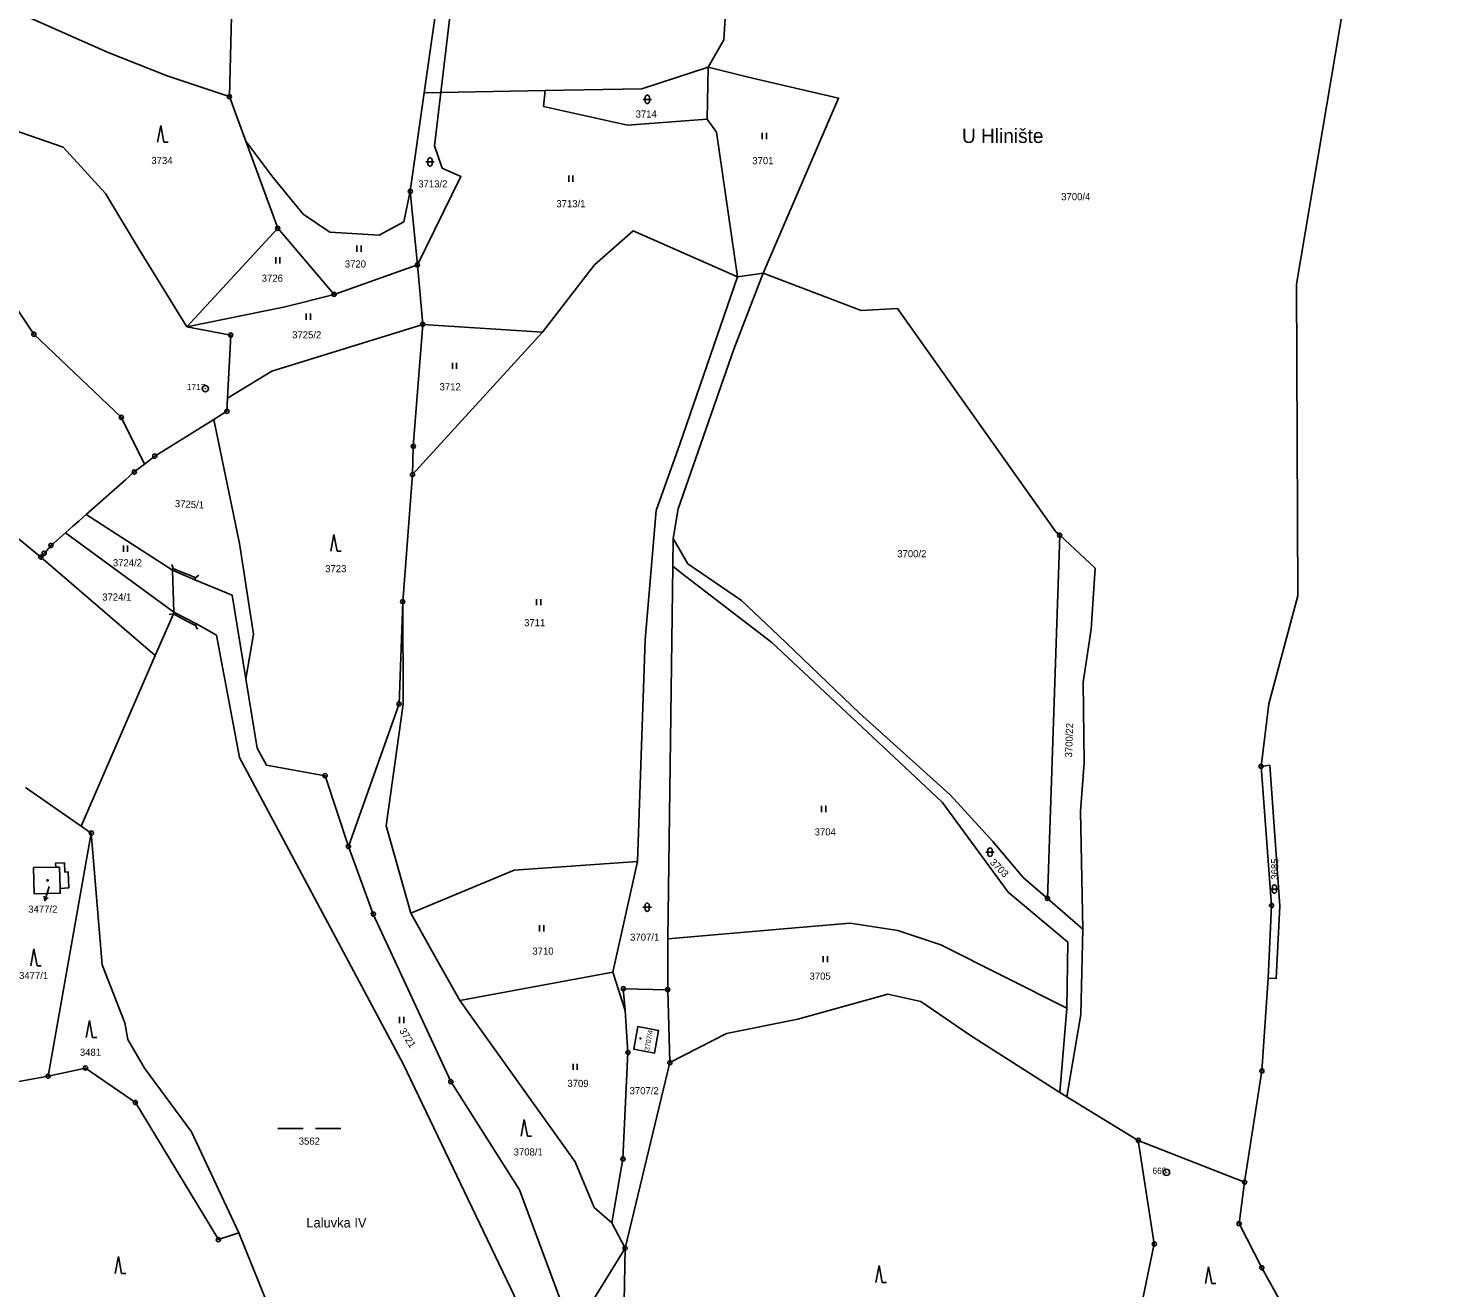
# Model space of a CAD drawing. Extents: x -644096 to -634268, y -1141430 to -1133463.
# Drawn here: x -641546.1 to -641205.4, y -1137739 to -1137438.3 of the extents above; entities that cross this region are included whole.
import ezdxf

# ---------------------------------------------------------------- set-up
doc = ezdxf.new("R2010")
doc.units = 0
for name, color, linetype in [('_CIVIL_CONSTRUCTION', 7, 'Continuous'), ('M_Svah_Nasyp', 7, 'Continuous'), ('M_Svah_Zarez', 7, 'Continuous'), ('svrsek_osa_sjezdy', 7, 'Continuous'), ('svrsek_osa_VRT', 7, 'Continuous'), ('svrsek_popisy_VRT', 7, 'Continuous'), ('terminal_VRT', 7, 'Continuous')]:
    doc.layers.add(name, color=color, linetype=linetype)

msp = doc.modelspace()

# ---------------------------------------------------------------- linework, layer by layer
at = {"layer": '_CIVIL_CONSTRUCTION'}
for centre, radius in [((-641498.18, -1137454.6), 0.5), ((-641498.18, -1137454.6), 0.0303), ((-641454.98, -1137477.19), 0.5), ((-641454.98, -1137477.19), 0.0303), ((-641486.63, -1137486.04), 0.5), ((-641486.63, -1137486.04), 0.0303), ((-641453.29, -1137494.8), 0.5), ((-641453.29, -1137494.8), 0.0303), ((-641473.17, -1137501.82), 0.5), ((-641473.17, -1137501.82), 0.0303), ((-641544.86, -1137511.35), 0.5), ((-641544.86, -1137511.35), 0.0303), ((-641497.86, -1137511.54), 0.5), ((-641452.01, -1137509), 0.5), ((-641452.01, -1137509), 0.0303), ((-641497.86, -1137511.54), 0.0303), ((-641503.91, -1137524.32), 0.75), ((-641503.91, -1137524.32), 0.03), ((-641523.99, -1137531.18), 0.5), ((-641523.99, -1137531.18), 0.0303), ((-641498.77, -1137529.74), 0.5), ((-641498.77, -1137529.74), 0.0303), ((-641454.25, -1137538.13), 0.5), ((-641454.25, -1137538.13), 0.0303), ((-641515.99, -1137540.45), 0.5), ((-641515.99, -1137540.45), 0.0303), ((-641520.88, -1137544.23), 0.5), ((-641520.88, -1137544.23), 0.0303), ((-641454.45, -1137544.85), 0.5), ((-641454.45, -1137544.85), 0.0303), ((-641299.89, -1137559.34), 0.5), ((-641540.77, -1137561.79), 0.5), ((-641540.77, -1137561.79), 0.0303), ((-641299.89, -1137559.34), 0.0303), ((-641543.2, -1137564.57), 0.5), ((-641543.2, -1137564.57), 0.0303), ((-641542.42, -1137563.68), 0.5), ((-641542.42, -1137563.68), 0.0303), ((-641456.78, -1137575.22), 0.5), ((-641456.78, -1137575.22), 0.0303), ((-641457.64, -1137599.64), 0.5), ((-641457.64, -1137599.64), 0.0303), ((-641475.31, -1137616.77), 0.5), ((-641475.31, -1137616.77), 0.0303), ((-641251.8, -1137614.54), 0.5), ((-641251.8, -1137614.54), 0.0303), ((-641531.14, -1137630.49), 0.5), ((-641531.14, -1137630.49), 0.0303), ((-641469.75, -1137633.68), 0.5), ((-641469.75, -1137633.68), 0.0303), ((-641302.82, -1137646.07), 0.5), ((-641302.82, -1137646.07), 0.0303), ((-641249.31, -1137647.77), 0.5), ((-641249.31, -1137647.77), 0.0303), ((-641463.81, -1137649.83), 0.5), ((-641463.81, -1137649.83), 0.0303), ((-641404.1, -1137667.66), 0.5), ((-641404.1, -1137667.66), 0.0303), ((-641393.5, -1137667.9), 0.5), ((-641393.5, -1137667.9), 0.0303), ((-641403, -1137682.87), 0.5), ((-641403, -1137682.87), 0.0303), ((-641392.99, -1137685.28), 0.5), ((-641392.99, -1137685.28), 0.0303), ((-641541.46, -1137688.53), 0.5), ((-641541.46, -1137688.53), 0.0303), ((-641532.54, -1137686.59), 0.5), ((-641532.54, -1137686.59), 0.0303), ((-641251.62, -1137687.28), 0.5), ((-641251.62, -1137687.28), 0.0303), ((-641445.3, -1137689.82), 0.5), ((-641445.3, -1137689.82), 0.0303), ((-641520.63, -1137694.81), 0.5), ((-641520.63, -1137694.81), 0.0303), ((-641281.13, -1137703.87), 0.5), ((-641281.13, -1137703.87), 0.0303), ((-641404.19, -1137708.3), 0.5), ((-641404.19, -1137708.3), 0.0303), ((-641274.4, -1137711.49), 0.75), ((-641274.4, -1137711.49), 0.03), ((-641255.73, -1137713.84), 0.5), ((-641255.73, -1137713.84), 0.0303), ((-641257.05, -1137723.74), 0.5), ((-641257.05, -1137723.74), 0.0303), ((-641500.79, -1137727.56), 0.5), ((-641500.79, -1137727.56), 0.0303), ((-641403.67, -1137729.6), 0.5), ((-641277.3, -1137728.58), 0.5), ((-641277.3, -1137728.58), 0.0303), ((-641403.67, -1137729.6), 0.0303), ((-641251.63, -1137734.28), 0.5), ((-641251.63, -1137734.28), 0.0303)]:
    msp.add_circle(centre, radius, dxfattribs=at)
at = {"layer": 'M_Svah_Nasyp'}
for p, q in [((-641511.92, -1137566.34), (-641511.56, -1137567.27)), ((-641511.56, -1137567.27), (-641511.74, -1137567.71)), ((-641509.49, -1137568.15), (-641511.56, -1137567.27)), ((-641507.49, -1137569), (-641509.49, -1137568.15)), ((-641506.23, -1137569.53), (-641507.49, -1137569)), ((-641505.46, -1137568.89), (-641506.23, -1137569.53)), ((-641506.41, -1137569.97), (-641506.23, -1137569.53)), ((-641512.53, -1137578.26), (-641511.54, -1137578.1)), ((-641511.54, -1137578.1), (-641509.5, -1137579.2)), ((-641509.5, -1137579.2), (-641507.51, -1137580.27)), ((-641507.51, -1137580.27), (-641506.27, -1137580.94)), ((-641506.27, -1137580.94), (-641506.04, -1137580.52)), ((-641505.77, -1137581.81), (-641506.27, -1137580.94)), ((-641539.63, -1137638.62), (-641538.71, -1137638.6)), ((-641538.71, -1137638.6), (-641538.59, -1137643.68))]:
    msp.add_line(p, q, dxfattribs=at)
at = {"layer": 'M_Svah_Zarez'}
for centre, radius in [((-641541.59, -1137641.78), 0.175), ((-641400.02, -1137679.51), 0.123)]:
    msp.add_circle(centre, radius, dxfattribs=at)
at = {"layer": 'svrsek_osa_sjezdy'}
for p, q in [((-641399.37, -1137455.25), (-641397.37, -1137455.25)), ((-641398.87, -1137454.75), (-641398.87, -1137455.75)), ((-641397.87, -1137455.75), (-641397.87, -1137454.75)), ((-641514.58, -1137461.46), (-641515.33, -1137465.46)), ((-641513.83, -1137465.46), (-641514.58, -1137461.46)), ((-641370.94, -1137464.76), (-641370.94, -1137463.26)), ((-641369.94, -1137464.76), (-641369.94, -1137463.26)), ((-641513.83, -1137465.46), (-641512.83, -1137465.46)), ((-641451.28, -1137470.21), (-641449.28, -1137470.21)), ((-641450.78, -1137469.71), (-641450.78, -1137470.71)), ((-641449.78, -1137470.71), (-641449.78, -1137469.71)), ((-641417.13, -1137474.92), (-641417.13, -1137473.42)), ((-641416.13, -1137474.92), (-641416.13, -1137473.42)), ((-641467.72, -1137491.68), (-641467.72, -1137490.18)), ((-641466.72, -1137491.68), (-641466.72, -1137490.18)), ((-641487.1, -1137494.48), (-641487.1, -1137492.98)), ((-641486.1, -1137494.48), (-641486.1, -1137492.98)), ((-641479.84, -1137507.9), (-641479.84, -1137506.4)), ((-641478.84, -1137507.9), (-641478.84, -1137506.4)), ((-641444.93, -1137519.64), (-641444.93, -1137518.14)), ((-641443.93, -1137519.64), (-641443.93, -1137518.14)), ((-641523.49, -1137563.29), (-641523.49, -1137561.79)), ((-641522.49, -1137563.29), (-641522.49, -1137561.79)), ((-641473.21, -1137559.18), (-641473.96, -1137563.18)), ((-641472.46, -1137563.18), (-641473.21, -1137559.18)), ((-641472.46, -1137563.18), (-641471.46, -1137563.18)), ((-641424.84, -1137576.08), (-641424.84, -1137574.58)), ((-641423.84, -1137576.08), (-641423.84, -1137574.58)), ((-641356.78, -1137625.47), (-641356.78, -1137623.97)), ((-641355.78, -1137625.47), (-641355.78, -1137623.97)), ((-641317.52, -1137635.05), (-641315.52, -1137635.05)), ((-641317.02, -1137634.55), (-641317.02, -1137635.55)), ((-641316.02, -1137635.55), (-641316.02, -1137634.55)), ((-641249.62, -1137643.85), (-641247.62, -1137643.85)), ((-641249.12, -1137643.35), (-641249.12, -1137644.35)), ((-641248.12, -1137644.35), (-641248.12, -1137643.35)), ((-641398.91, -1137647.69), (-641398.91, -1137648.69)), ((-641397.91, -1137648.69), (-641397.91, -1137647.69)), ((-641399.41, -1137648.19), (-641397.41, -1137648.19)), ((-641424.1, -1137653.94), (-641424.1, -1137652.44)), ((-641423.1, -1137653.94), (-641423.1, -1137652.44)), ((-641544.86, -1137658.14), (-641545.61, -1137662.14)), ((-641544.11, -1137662.14), (-641544.86, -1137658.14)), ((-641356.38, -1137661.34), (-641356.38, -1137659.84)), ((-641355.38, -1137661.34), (-641355.38, -1137659.84)), ((-641544.11, -1137662.14), (-641543.11, -1137662.14)), ((-641457.52, -1137675.89), (-641457.52, -1137674.39)), ((-641456.52, -1137675.89), (-641456.52, -1137674.39)), ((-641531.59, -1137675.27), (-641532.34, -1137679.27)), ((-641530.84, -1137679.27), (-641531.59, -1137675.27)), ((-641530.84, -1137679.27), (-641529.84, -1137679.27)), ((-641416.11, -1137687.05), (-641416.11, -1137685.55)), ((-641415.11, -1137687.05), (-641415.11, -1137685.55)), ((-641427.75, -1137698.84), (-641428.5, -1137702.84)), ((-641427, -1137702.84), (-641427.75, -1137698.84)), ((-641486.58, -1137701.03), (-641480.58, -1137701.03)), ((-641477.58, -1137701.03), (-641471.58, -1137701.03)), ((-641427, -1137702.84), (-641426, -1137702.84)), ((-641524.69, -1137731.62), (-641525.44, -1137735.62)), ((-641523.94, -1137735.62), (-641524.69, -1137731.62)), ((-641523.94, -1137735.62), (-641522.94, -1137735.62)), ((-641343.03, -1137733.77), (-641343.78, -1137737.77)), ((-641342.28, -1137737.77), (-641343.03, -1137733.77)), ((-641264.34, -1137734.07), (-641265.09, -1137738.07)), ((-641263.59, -1137738.07), (-641264.34, -1137734.07)), ((-641342.28, -1137737.77), (-641341.28, -1137737.77)), ((-641263.59, -1137738.07), (-641262.59, -1137738.07))]:
    msp.add_line(p, q, dxfattribs=at)
for centre, start, end in [((-641398.37, -1137454.75), 0, 180), ((-641398.37, -1137455.75), 180, 359.9879), ((-641450.28, -1137469.71), 0, 180), ((-641450.28, -1137470.71), 180, 359.9879), ((-641316.52, -1137634.55), 0, 180), ((-641316.52, -1137635.55), 180, 359.9879), ((-641248.62, -1137643.35), 0, 180), ((-641248.62, -1137644.35), 180, 359.9879), ((-641398.41, -1137647.69), 0, 180), ((-641398.41, -1137648.69), 180, 359.9879)]:
    msp.add_arc(centre, 0.5, start, end, dxfattribs=at)
at = {"layer": 'svrsek_popisy_VRT'}
for p, q in [((-641541.34, -1137643.79), (-641542.27, -1137646.64)), ((-641541.18, -1137643.27), (-641541.34, -1137643.79)), ((-641542.27, -1137646.64), (-641542.43, -1137645.54)), ((-641542.27, -1137646.64), (-641541.48, -1137645.85))]:
    msp.add_line(p, q, dxfattribs=at)
at = {"layer": 'terminal_VRT'}
for p, q in [((-641383.84, -1137447.54), (-641384.1, -1137459.98)), ((-641422.79, -1137453.14), (-641447.7, -1137453.62)), ((-641451.64, -1137453.7), (-641454.98, -1137477.19)), ((-641447.7, -1137453.62), (-641451.64, -1137453.7)), ((-641494.27, -1137465.25), (-641486.63, -1137486.04)), ((-641454.98, -1137477.19), (-641453.29, -1137494.8)), ((-641486.63, -1137486.04), (-641508.36, -1137509.54)), ((-641486.63, -1137486.04), (-641473.17, -1137501.82)), ((-641473.17, -1137501.82), (-641453.29, -1137494.8)), ((-641453.29, -1137494.8), (-641452.01, -1137509)), ((-641376.84, -1137497.65), (-641370.67, -1137496.78)), ((-641423.42, -1137510.87), (-641454.45, -1137544.85)), ((-641423.42, -1137510.87), (-641452.01, -1137509)), ((-641518.43, -1137542.34), (-641523.99, -1137531.18)), ((-641543.2, -1137564.57), (-641574.49, -1137538.75)), ((-641454.45, -1137544.85), (-641456.78, -1137575.22)), ((-641532.38, -1137554.41), (-641522.97, -1137546.13)), ((-641534.07, -1137555.9), (-641532.38, -1137554.41)), ((-641511.74, -1137567.71), (-641532.38, -1137554.41)), ((-641540.77, -1137561.79), (-641537.29, -1137558.74)), ((-641537.29, -1137558.74), (-641535.56, -1137557.21)), ((-641511.42, -1137577.68), (-641537.29, -1137558.74)), ((-641535.56, -1137557.21), (-641534.07, -1137555.9)), ((-641300.79, -1137558.5), (-641299.89, -1137559.34)), ((-641392.23, -1137560.15), (-641392.31, -1137566.76)), ((-641302.82, -1137646.07), (-641299.89, -1137559.34)), ((-641515.87, -1137588.06), (-641543.2, -1137564.57)), ((-641511.74, -1137567.71), (-641511.42, -1137577.68)), ((-641392.31, -1137566.76), (-641393.45, -1137655.72)), ((-641533.57, -1137628.79), (-641515.87, -1137588.06)), ((-641251.8, -1137614.54), (-641249.97, -1137599.58)), ((-641251.8, -1137614.54), (-641249.31, -1137647.77)), ((-641546.86, -1137619.57), (-641533.57, -1137628.79)), ((-641531.14, -1137630.49), (-641541.46, -1137688.53)), ((-641533.57, -1137628.79), (-641531.14, -1137630.49)), ((-641400.72, -1137637.25), (-641406.59, -1137663.67)), ((-641294.35, -1137653.39), (-641302.82, -1137646.07)), ((-641249.31, -1137647.77), (-641250.13, -1137665.16)), ((-641393.45, -1137655.72), (-641393.5, -1137667.9)), ((-641406.59, -1137663.67), (-641443.16, -1137670.49)), ((-641406.59, -1137663.67), (-641403.7, -1137672.88)), ((-641393.5, -1137667.9), (-641392.99, -1137685.28)), ((-641251.62, -1137687.28), (-641250.13, -1137665.16)), ((-641298.23, -1137672.27), (-641299.88, -1137692.42)), ((-641541.46, -1137688.53), (-641556.71, -1137691.32)), ((-641392.99, -1137685.28), (-641403.67, -1137729.6)), ((-641255.73, -1137713.84), (-641251.62, -1137687.28)), ((-641298.19, -1137693.49), (-641299.88, -1137692.42)), ((-641298.19, -1137693.49), (-641281.13, -1137703.87)), ((-641281.13, -1137703.87), (-641255.73, -1137713.84)), ((-641482.45, -1137759.38), (-641495.91, -1137725.95)), ((-641406.87, -1137723.55), (-641403.67, -1137729.6)), ((-641403.67, -1137729.6), (-641414.58, -1137747.28)), ((-641403.97, -1137747.54), (-641403.67, -1137729.6))]:
    msp.add_line(p, q, dxfattribs=at)
for points in [[(-641447.7, -1137453.62), (-641440.44, -1137392.67), (-641433.43, -1137344.42), (-641422.24, -1137258.64)], [(-641424.4, -1137259.82), (-641434.91, -1137344.17), (-641442.9, -1137392.26), (-641451.64, -1137453.7)], [(-641498.18, -1137454.6), (-641497.38, -1137422.44), (-641493.99, -1137382.07), (-641492.97, -1137349.8), (-641490.94, -1137324.32), (-641491.69, -1137291.37)], [(-641243.35, -1137499.37), (-641225.76, -1137395.11), (-641205.39, -1137347.62)], [(-641376.42, -1137380.8), (-641380.13, -1137441.01), (-641383.84, -1137447.54)], [(-641498.18, -1137454.6), (-641499.17, -1137454.27), (-641513.05, -1137449.6), (-641527.13, -1137444.05), (-641552.64, -1137432.78)], [(-641383.84, -1137447.54), (-641399.72, -1137452.73), (-641422.79, -1137453.14)], [(-641383.84, -1137447.54), (-641374.62, -1137449.89), (-641352.71, -1137454.96), (-641370.67, -1137496.78)], [(-641384.1, -1137459.98), (-641403.07, -1137461.39), (-641423.14, -1137456.96), (-641422.79, -1137453.14)], [(-641494.27, -1137465.25), (-641496.49, -1137459.19), (-641498.18, -1137454.6)], [(-641447.7, -1137453.62), (-641449.22, -1137466.37), (-641447.37, -1137471.7), (-641442.89, -1137473.69), (-641453.29, -1137494.8)], [(-641563.65, -1137457.76), (-641537.84, -1137466.64), (-641527.77, -1137477.75), (-641519.73, -1137491.13), (-641508.36, -1137509.54)], [(-641384.1, -1137459.98), (-641381.89, -1137463.08), (-641376.84, -1137497.65)], [(-641454.98, -1137477.19), (-641456.52, -1137484.5), (-641462.43, -1137487.66), (-641474.17, -1137486.99), (-641480.57, -1137482.64), (-641487.78, -1137473.84), (-641494.27, -1137465.25)], [(-641376.84, -1137497.65), (-641401.72, -1137486.63), (-641411, -1137494.79), (-641423.42, -1137510.87)], [(-641376.84, -1137497.65), (-641390.57, -1137537.59), (-641396.26, -1137553.43), (-641398.9, -1137584.33), (-641400.72, -1137637.25)], [(-641392.23, -1137560.15), (-641391, -1137553.01), (-641377.74, -1137514.9), (-641370.67, -1137496.78)], [(-641370.67, -1137496.78), (-641347.27, -1137505.65), (-641338.66, -1137505.21), (-641300.79, -1137558.5)], [(-641523.99, -1137531.18), (-641544.86, -1137511.35), (-641551.87, -1137500.79)], [(-641249.97, -1137599.58), (-641243.06, -1137573.82), (-641243.35, -1137499.37)], [(-641473.17, -1137501.82), (-641484.89, -1137504.84), (-641508.36, -1137509.54)], [(-641508.36, -1137509.54), (-641497.86, -1137511.54), (-641498.61, -1137526.63)], [(-641452.01, -1137509), (-641488.03, -1137520.16), (-641498.61, -1137526.63)], [(-641452.01, -1137509), (-641454.25, -1137538.13), (-641454.45, -1137544.85)], [(-641498.61, -1137526.63), (-641498.77, -1137529.74), (-641501.92, -1137531.7)], [(-641501.92, -1137531.7), (-641515.99, -1137540.45), (-641518.43, -1137542.34)], [(-641501.92, -1137531.7), (-641495.72, -1137561.33), (-641492.45, -1137582.99), (-641494.22, -1137593.63)], [(-641522.97, -1137546.13), (-641520.88, -1137544.23), (-641518.43, -1137542.34)], [(-641543.2, -1137564.57), (-641542.42, -1137563.68), (-641540.77, -1137561.79)], [(-641302.82, -1137646.07), (-641308.62, -1137641.05), (-641315.88, -1137632.46), (-641326.02, -1137621.36), (-641347.7, -1137601.8), (-641367.03, -1137583.27), (-641375.9, -1137574.9), (-641388.67, -1137566.15), (-641392.23, -1137560.15)], [(-641299.89, -1137559.34), (-641291.44, -1137567.23), (-641292.39, -1137581.79), (-641294.26, -1137594.44), (-641294.02, -1137613.71), (-641294.95, -1137625.22), (-641294.35, -1137653.39)], [(-641494.22, -1137593.63), (-641497.48, -1137573.68), (-641506.41, -1137569.97), (-641511.74, -1137567.71)], [(-641392.31, -1137566.76), (-641390.2, -1137568.38), (-641368.62, -1137584.94), (-641327.94, -1137623.11), (-641312.19, -1137644.58), (-641297.95, -1137656.5), (-641298.23, -1137672.27)], [(-641469.75, -1137633.68), (-641457.64, -1137599.64), (-641456.78, -1137575.22)], [(-641456.78, -1137575.22), (-641456.64, -1137599.68), (-641460.73, -1137628.71), (-641454.83, -1137649.63)], [(-641511.42, -1137577.68), (-641511.54, -1137578.1), (-641515.87, -1137588.06)], [(-641425.11, -1137764.49), (-641422.86, -1137756.22), (-641456.68, -1137685.58), (-641495.74, -1137612.44), (-641501.22, -1137583.22), (-641506.04, -1137580.52), (-641511.42, -1137577.68)], [(-641469.75, -1137633.68), (-641475.31, -1137616.77), (-641489.29, -1137614.29), (-641491.52, -1137610.18), (-641494.22, -1137593.63)], [(-641247.31, -1137647.89), (-641249.72, -1137614.29), (-641251.8, -1137614.54)], [(-641495.91, -1137725.95), (-641507.21, -1137701.85), (-641518.45, -1137686.63), (-641522.42, -1137679.73), (-641523.15, -1137675.8), (-641528.57, -1137661.97), (-641531.14, -1137630.49)], [(-641419.09, -1137742.01), (-641428.9, -1137715.68), (-641445.3, -1137689.82), (-641463.81, -1137649.83), (-641469.75, -1137633.68)], [(-641400.72, -1137637.25), (-641430.2, -1137639.3), (-641454.83, -1137649.63)], [(-641537.48, -1137639.79), (-641537.52, -1137637.6), (-641539.66, -1137637.64), (-641539.63, -1137638.62), (-641544.92, -1137638.72), (-641544.8, -1137644.95), (-641538.56, -1137644.83), (-641538.59, -1137643.68), (-641536.54, -1137643.57), (-641536.67, -1137639.76), (-641537.48, -1137639.79)], [(-641454.83, -1137649.63), (-641448.7, -1137660.58), (-641443.16, -1137670.49)], [(-641250.13, -1137665.16), (-641248.19, -1137665.2), (-641247.31, -1137647.89)], [(-641393.45, -1137655.72), (-641365.83, -1137653.38), (-641349.9, -1137651.96), (-641338.56, -1137653.75), (-641328.27, -1137657.19), (-641298.23, -1137672.27)], [(-641294.35, -1137653.39), (-641294.87, -1137673.8), (-641298.19, -1137693.49)], [(-641403.7, -1137672.88), (-641404.1, -1137667.66), (-641393.5, -1137667.9)], [(-641443.16, -1137670.49), (-641415.63, -1137708.98), (-641411.06, -1137719.88), (-641406.87, -1137723.55)], [(-641299.88, -1137692.42), (-641321.2, -1137678.85), (-641333.06, -1137670.69), (-641340.91, -1137668.94), (-641362.43, -1137674.91), (-641379.43, -1137678.36), (-641392.99, -1137685.28)], [(-641403.7, -1137672.88), (-641403, -1137682.87), (-641404.19, -1137708.3), (-641406.87, -1137723.55)], [(-641400.6, -1137676.7), (-641395.68, -1137677.61), (-641396.69, -1137683.03), (-641401.6, -1137682.09), (-641400.6, -1137676.7)], [(-641495.91, -1137725.95), (-641500.79, -1137727.56), (-641520.63, -1137694.81), (-641532.54, -1137686.59), (-641541.46, -1137688.53)], [(-641281.13, -1137703.87), (-641277.3, -1137728.58), (-641282.76, -1137754.73)], [(-641255.73, -1137713.84), (-641257.05, -1137723.74), (-641251.63, -1137734.28), (-641244.59, -1137746.94)]]:
    msp.add_lwpolyline(points, dxfattribs=at)

# ---------------------------------------------------------------- texts
at = {"layer": '_CIVIL_CONSTRUCTION'}
for s, p in [('1717', (-641508.36, -1137524.7)), ('665', (-641277.74, -1137711.86))]:
    msp.add_text(s, height=1.5, dxfattribs=at).set_placement(p)
at = {"layer": 'svrsek_osa_VRT'}
for s, p in [('3714', (-641401.16, -1137459.6)), ('3734', (-641516.8, -1137470.7)), ('3701', (-641373.3, -1137470.74)), ('3713/2', (-641453.06, -1137476.29)), ('3713/1', (-641420.09, -1137481.02)), ('3700/4', (-641299.53, -1137479.34)), ('3720', (-641470.6, -1137495.41)), ('3726', (-641490.45, -1137498.8)), ('3725/2', (-641483.18, -1137512.33)), ('3712', (-641447.99, -1137524.74)), ('3724/2', (-641525.99, -1137566.77)), ('3700/2', (-641338.68, -1137564.6)), ('3723', (-641475.29, -1137568.18)), ('3724/1', (-641528.54, -1137574.96)), ('3711', (-641427.8, -1137581.08)), ('3704', (-641358.41, -1137631.04)), ('3477/2', (-641546.21, -1137649.49)), ('3707/1', (-641402.48, -1137656.18)), ('3710', (-641425.82, -1137659.51)), ('3477/1', (-641548.4, -1137665.33)), ('3705', (-641359.63, -1137665.49)), ('3481', (-641533.87, -1137683.66)), ('3709', (-641417.45, -1137691.1)), ('3707/2', (-641402.6, -1137692.84)), ('3562', (-641481.61, -1137704.89)), ('3708/1', (-641430.29, -1137707.47))]:
    msp.add_text(s, height=1.7, dxfattribs=at).set_placement(p)
for s, height, rotation, p in [('3725/1', 1.7, 357, (-641511.23, -1137552.62)), ('3700/22', 1.7, 88, (-641296.95, -1137612.43)), ('3703', 1.7, 315, (-641316.69, -1137637.63)), ('3685', 1.7, 90, (-641247.7, -1137641.6)), ('3721', 1.7, 302, (-641457.66, -1137677.69)), ('3707/4', 1.19, 80, (-641397.9, -1137682.57))]:
    msp.add_text(s, height=height, rotation=rotation, dxfattribs=at).set_placement(p)
at = {"layer": 'svrsek_popisy_VRT'}
for s, height, p in [('U Hlinište', 3.4, (-641323.23, -1137465.67)), ('Laluvka IV', 2.3, (-641479.79, -1137724.66))]:
    msp.add_text(s, height=height, dxfattribs=at).set_placement(p)

doc.saveas('drawing.dxf')
